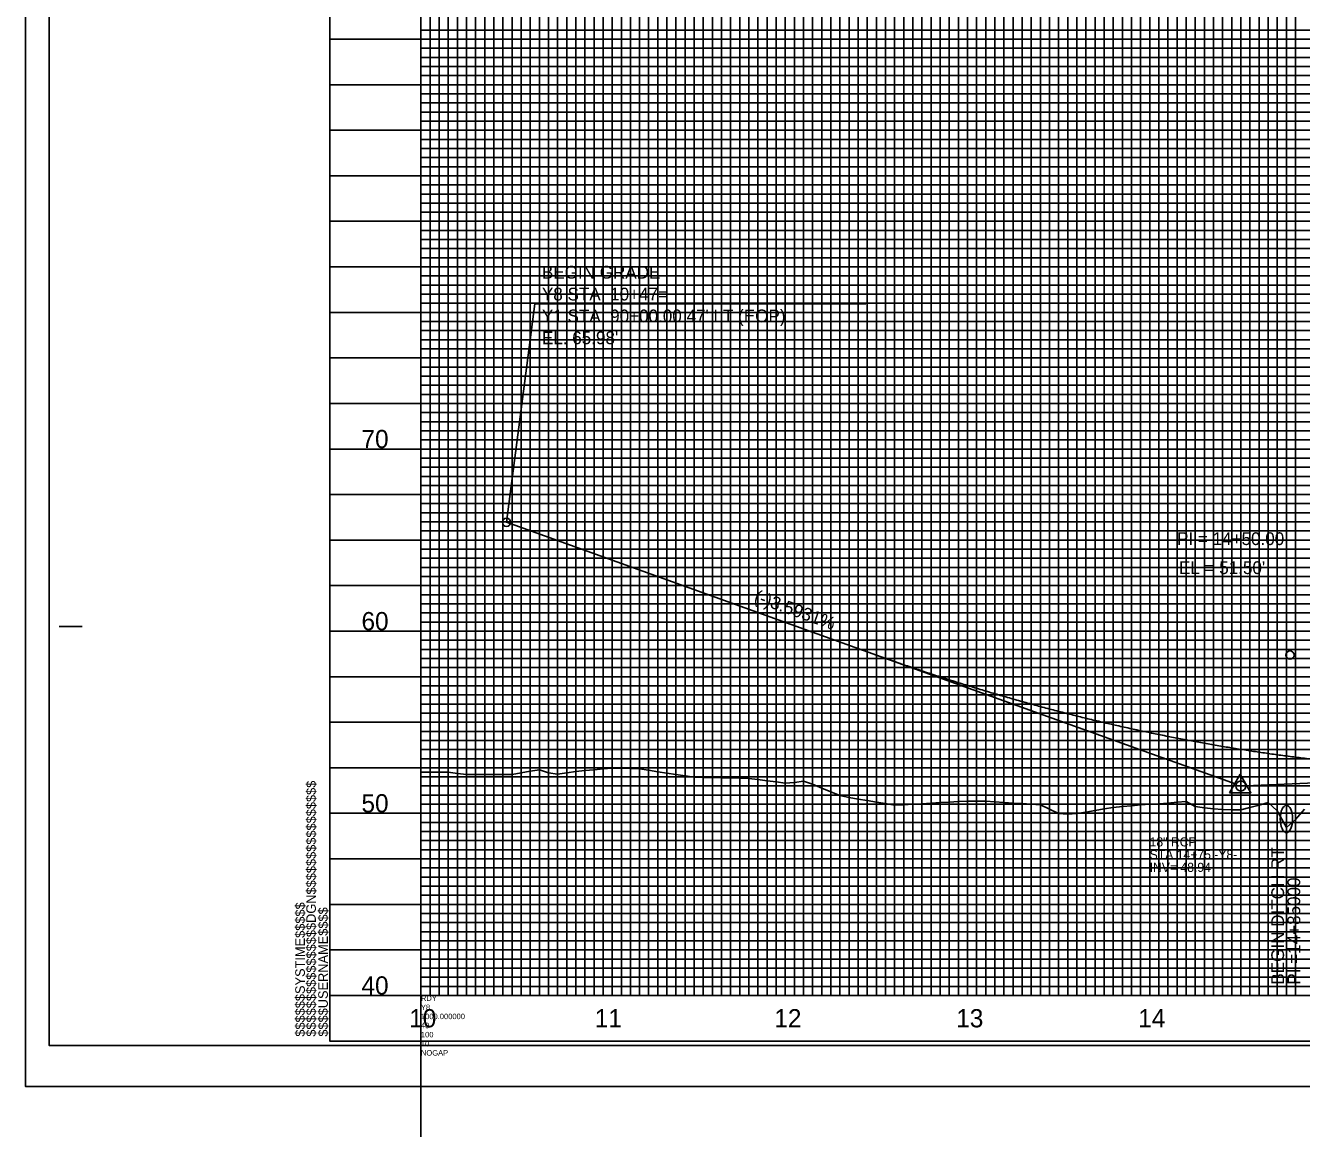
# Model space of a CAD drawing. Extents: x 2345490 to 2445302, y 465165 to 573888.
# Drawn here: x 2381550 to 2382250, y 540951 to 541557 of the extents above; entities that cross this region are included whole.
import ezdxf

# ---------------------------------------------------------------- set-up
doc = ezdxf.new("R2010")
doc.units = 0
for name, color, linetype in [('Old_Level_1', 7, 'Continuous'), ('Old_Level_18', 7, 'Continuous'), ('Old_Level_2', 7, 'Continuous'), ('Old_Level_3', 7, 'Continuous'), ('Old_Level_40', 7, 'Continuous'), ('Old_Level_41', 7, 'Continuous'), ('Old_Level_42', 7, 'Continuous'), ('Old_Level_43', 7, 'Continuous'), ('Old_Level_50', 7, 'Continuous'), ('Old_Level_51', 7, 'Continuous'), ('Old_Level_52', 7, 'Continuous'), ('Old_Level_57', 7, 'Continuous'), ('Old_Level_62', 7, 'Continuous'), ('Old_Level_63', 7, 'Continuous')]:
    doc.layers.add(name, color=color, linetype=linetype)

msp = doc.modelspace()

# ---------------------------------------------------------------- linework, layer by layer
at = {"layer": 'Old_Level_1'}
msp.add_lwpolyline([(2381766.7988, 541147.09971), (2381771.7988, 541147.12776), (2381776.7988, 541147.15582), (2381781.7988, 541147.05916), (2381786.7988, 541146.43962), (2381791.7988, 541145.82008), (2381796.7988, 541145.76026), (2381801.7988, 541145.74909), (2381806.7988, 541145.74888), (2381811.7988, 541145.74867), (2381816.7988, 541145.7564), (2381821.7988, 541146.73855), (2381826.7988, 541147.7207), (2381831.7988, 541148.43408), (2381836.7988, 541146.68221), (2381841.7988, 541146.06477), (2381846.7988, 541146.74494), (2381851.7988, 541147.4251), (2381856.7988, 541147.93955), (2381861.7988, 541148.40116), (2381866.7988, 541148.86278), (2381871.7988, 541149.32439), (2381876.7988, 541149.33774), (2381881.7988, 541149.10718), (2381886.7988, 541148.86378), (2381891.7988, 541148.10168), (2381896.7988, 541147.3368), (2381901.7988, 541146.57024), (2381906.7988, 541145.80368), (2381911.7988, 541145.03712), (2381916.7988, 541144.27056), (2381921.7988, 541144.11186), (2381926.7988, 541144.08827), (2381931.7988, 541144.06468), (2381936.7988, 541143.94721), (2381941.7988, 541143.75553), (2381946.7988, 541143.56386), (2381951.7988, 541142.98135), (2381956.7988, 541142.36738), (2381961.7988, 541141.75342), (2381966.7988, 541141.13946), (2381971.7988, 541141.35941), (2381976.7988, 541142.11703), (2381981.7988, 541140.57211), (2381986.7988, 541138.39722), (2381991.7988, 541136.22234), (2381996.7988, 541134.34371), (2382001.7988, 541133.10955), (2382006.7988, 541132.33448), (2382011.7988, 541131.49481), (2382016.7988, 541130.65514), (2382021.7988, 541129.81547), (2382026.7988, 541128.97579), (2382031.7988, 541129.09023), (2382036.7988, 541129.54908), (2382041.7988, 541129.71504), (2382046.7988, 541130.03575), (2382051.7988, 541130.36166), (2382056.7988, 541130.68756), (2382061.7988, 541131.01346), (2382066.7988, 541131.10142), (2382071.7988, 541131.13462), (2382076.7988, 541131.09854), (2382081.7988, 541130.77957), (2382086.7988, 541130.4606), (2382091.7988, 541130.14163), (2382096.7988, 541129.82266), (2382101.7988, 541129.50369), (2382106.7988, 541129.18472), (2382111.7988, 541126.85885), (2382116.7988, 541124.48942), (2382121.7988, 541124.04457), (2382126.7988, 541124.36619), (2382131.7988, 541125.21063), (2382136.7988, 541126.05507), (2382141.7988, 541126.89951), (2382146.7988, 541127.74395), (2382151.7988, 541128.24364), (2382156.7988, 541128.66871), (2382161.7988, 541129.09378), (2382166.7988, 541129.47018), (2382171.7988, 541129.6202), (2382176.7988, 541130.1072), (2382181.7988, 541130.5942), (2382186.7988, 541131.0812), (2382191.7988, 541128.21562), (2382196.7988, 541127.45313), (2382201.7988, 541126.99681), (2382206.7988, 541126.53496), (2382211.7988, 541126.42119), (2382216.7988, 541126.39276), (2382221.7988, 541127.67189), (2382226.7988, 541129.02918), (2382231.7988, 541130.39059), (2382236.7988, 541125.79404), (2382241.7988, 541116.78759), (2382246.7988, 541121.15048), (2382251.7988, 541126.74425)], dxfattribs=at)
at = {"layer": 'Old_Level_18'}
msp.add_line((2381716.79875, 540999.5045), (2381716.79875, 540999.5045), dxfattribs=at)
msp.add_line((2381716.79875, 540999.5045), (2381716.79875, 540999.5045), dxfattribs=at)
msp.add_lwpolyline([(2383216.79875, 542049.5045), (2381716.79875, 542049.5045), (2381716.79875, 540999.5045), (2383216.79875, 540999.5045)], close=True, dxfattribs=at)
at = {"layer": 'Old_Level_2'}
for p, q in [((2381829.2685, 541404.188), (2381813.799, 541284.3045)), ((2382010.9785, 541404.188), (2381829.2685, 541404.188)), ((2381813.7988, 541284.30461), (2382016.7988, 541211.3656)), ((2382016.7988, 541211.3656), (2382214.21079, 541140.43439)), ((2382416.7988, 541148.07593), (2382219.54628, 541139.62225))]:
    msp.add_line(p, q, dxfattribs=at)
msp.add_lwpolyline([(2382210.62729, 541135.81562), (2382222.36979, 541135.81562), (2382216.49879, 541145.94137)], close=True, dxfattribs=at)
for centre, radius in [((2381813.7988, 541284.30461), 2.25), ((2382243.7988, 541211.3656), 2.25), ((2382216.7988, 541139.5045), 2.75)]:
    msp.add_circle(centre, radius, dxfattribs=at)
msp.add_spline([(2382016.7988, 541211.3656), (2382024.7988, 541208.52332), (2382032.7988, 541205.7454), (2382040.7988, 541203.03182), (2382048.7988, 541200.38259), (2382056.7988, 541197.7977), (2382064.7988, 541195.27716), (2382072.7988, 541192.82097), (2382080.7988, 541190.42912), (2382088.7988, 541188.10162), (2382096.7988, 541185.83846), (2382104.7988, 541183.63965), (2382112.7988, 541181.50518), (2382120.7988, 541179.43506), (2382128.7988, 541177.42929), (2382136.7988, 541175.48787), (2382144.7988, 541173.61078), (2382152.7988, 541171.79805), (2382160.7988, 541170.04966), (2382168.7988, 541168.36562), (2382176.7988, 541166.74592), (2382184.7988, 541165.19057), (2382192.7988, 541163.69957), (2382200.7988, 541162.27291), (2382208.7988, 541160.9106), (2382216.7988, 541159.61263), (2382224.7988, 541158.37901), (2382232.7988, 541157.20974), (2382240.7988, 541156.10481), (2382248.7988, 541155.06423), (2382256.7988, 541154.08799), (2382264.7988, 541153.1761), (2382272.7988, 541152.32856), (2382280.7988, 541151.54536), (2382288.7988, 541150.8265), (2382296.7988, 541150.172), (2382304.7988, 541149.58184), (2382312.7988, 541149.05602), (2382320.7988, 541148.59456), (2382328.7988, 541148.19743), (2382336.7988, 541147.86466), (2382344.7988, 541147.59623), (2382352.7988, 541147.39214), (2382360.7988, 541147.25241), (2382368.7988, 541147.17701), (2382376.7988, 541147.16597), (2382384.7988, 541147.21927), (2382392.7988, 541147.33691), (2382400.7988, 541147.51891), (2382408.7988, 541147.76524), (2382416.7988, 541148.07593)], degree=3, dxfattribs=at)
at = {"layer": 'Old_Level_3'}
msp.add_ellipse((2382241.79902, 541121.4045), major_axis=(0, -7.5), ratio=0.448411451, dxfattribs=at)
at = {"layer": 'Old_Level_40'}
msp.add_line((2381716.79875, 540999.5045), (2381716.79875, 540999.5045), dxfattribs=at)
msp.add_line((2381716.79875, 540999.5045), (2381716.79875, 540999.5045), dxfattribs=at)
msp.add_line((2381716.79875, 540999.5045), (2381716.79875, 540999.5045), dxfattribs=at)
msp.add_line((2381716.79875, 540999.5045), (2381716.79875, 540999.5045), dxfattribs=at)
at = {"layer": 'Old_Level_41'}
for p, q in [((2381568.29875, 541227.0045), (2381580.79875, 541227.0045)), ((2383216.79875, 541024.5045), (2381716.79875, 541024.5045))]:
    msp.add_line(p, q, dxfattribs=at)
for points in [[(2381716.79875, 542049.5045), (2381766.79875, 542049.5045), (2381766.79875, 541024.5045), (2381816.79875, 541024.5045), (2381816.79875, 542049.5045), (2381866.79875, 542049.5045), (2381866.79875, 541024.5045), (2381916.79875, 541024.5045), (2381916.79875, 542049.5045), (2381966.79875, 542049.5045), (2381966.79875, 541024.5045), (2382016.79875, 541024.5045), (2382016.79875, 542049.5045), (2382066.79875, 542049.5045), (2382066.79875, 541024.5045), (2382116.79875, 541024.5045), (2382116.79875, 542049.5045), (2382166.79875, 542049.5045), (2382166.79875, 541024.5045), (2382216.79875, 541024.5045), (2382216.79875, 542049.5045), (2382266.79875, 542049.5045)], [(2381791.79875, 541024.5045), (2381791.79875, 542049.5045), (2381841.79875, 542049.5045), (2381841.79875, 541024.5045), (2381891.79875, 541024.5045), (2381891.79875, 542049.5045), (2381941.79875, 542049.5045), (2381941.79875, 541024.5045), (2381991.79875, 541024.5045), (2381991.79875, 542049.5045), (2382041.79875, 542049.5045), (2382041.79875, 541024.5045), (2382091.79875, 541024.5045), (2382091.79875, 542049.5045), (2382141.79875, 542049.5045), (2382141.79875, 541024.5045), (2382191.79875, 541024.5045), (2382191.79875, 542049.5045), (2382241.79875, 542049.5045), (2382241.79875, 541024.5045), (2382291.79875, 541024.5045)], [(2383216.79875, 541549.5045), (2381716.79875, 541549.5045), (2381716.79875, 541499.5045), (2383216.79875, 541499.5045)], [(2383216.79875, 541449.5045), (2381716.79875, 541449.5045), (2381716.79875, 541399.5045), (2383216.79875, 541399.5045)], [(2383216.79875, 541374.5045), (2381716.79875, 541374.5045), (2381716.79875, 541424.5045), (2383216.79875, 541424.5045)], [(2383216.79875, 541349.5045), (2381716.79875, 541349.5045), (2381716.79875, 541299.5045), (2383216.79875, 541299.5045)], [(2383216.79875, 541274.5045), (2381716.79875, 541274.5045), (2381716.79875, 541324.5045), (2383216.79875, 541324.5045)], [(2383216.79875, 541249.5045), (2381716.79875, 541249.5045), (2381716.79875, 541199.5045), (2383216.79875, 541199.5045)], [(2383216.79875, 541149.5045), (2381716.79875, 541149.5045), (2381716.79875, 541099.5045), (2383216.79875, 541099.5045)], [(2383216.79875, 541074.5045), (2381716.79875, 541074.5045), (2381716.79875, 541124.5045), (2383216.79875, 541124.5045)], [(2383216.79875, 541049.5045), (2381716.79875, 541049.5045)], [(2381754.29875, 540999.5045), (2381754.29875, 540999.5045)]]:
    msp.add_lwpolyline(points, dxfattribs=at)
at = {"layer": 'Old_Level_42'}
for points in [[(2383216.79875, 541474.5045), (2381716.79875, 541474.5045), (2381716.79875, 541524.5045), (2383216.79875, 541524.5045)], [(2383216.79875, 541174.5045), (2381716.79875, 541174.5045), (2381716.79875, 541224.5045), (2383216.79875, 541224.5045)]]:
    msp.add_lwpolyline(points, dxfattribs=at)
at = {"layer": 'Old_Level_43'}
for points in [[(2381771.79875, 542049.5045), (2381771.79875, 541024.5045), (2381776.79875, 541024.5045), (2381776.79875, 542049.5045)], [(2381781.79875, 542049.5045), (2381781.79875, 541024.5045), (2381786.79875, 541024.5045), (2381786.79875, 542049.5045)], [(2381796.79875, 542049.5045), (2381796.79875, 541024.5045), (2381801.79875, 541024.5045), (2381801.79875, 542049.5045)], [(2381806.79875, 542049.5045), (2381806.79875, 541024.5045), (2381811.79875, 541024.5045), (2381811.79875, 542049.5045)], [(2381821.79875, 542049.5045), (2381821.79875, 541024.5045), (2381826.79875, 541024.5045), (2381826.79875, 542049.5045)], [(2381831.79875, 542049.5045), (2381831.79875, 541024.5045), (2381836.79875, 541024.5045), (2381836.79875, 542049.5045)], [(2381846.79875, 542049.5045), (2381846.79875, 541024.5045), (2381851.79875, 541024.5045), (2381851.79875, 542049.5045)], [(2381856.79875, 542049.5045), (2381856.79875, 541024.5045), (2381861.79875, 541024.5045), (2381861.79875, 542049.5045)], [(2381871.79875, 542049.5045), (2381871.79875, 541024.5045), (2381876.79875, 541024.5045), (2381876.79875, 542049.5045)], [(2381881.79875, 542049.5045), (2381881.79875, 541024.5045), (2381886.79875, 541024.5045), (2381886.79875, 542049.5045)], [(2381896.79875, 542049.5045), (2381896.79875, 541024.5045), (2381901.79875, 541024.5045), (2381901.79875, 542049.5045)], [(2381906.79875, 542049.5045), (2381906.79875, 541024.5045), (2381911.79875, 541024.5045), (2381911.79875, 542049.5045)], [(2381921.79875, 542049.5045), (2381921.79875, 541024.5045), (2381926.79875, 541024.5045), (2381926.79875, 542049.5045)], [(2381931.79875, 541024.5045), (2381936.79875, 541024.5045), (2381936.79875, 542049.5045)], [(2381931.79875, 542049.5045), (2381931.79875, 541024.5045)], [(2381946.79875, 542049.5045), (2381946.79875, 541024.5045), (2381951.79875, 541024.5045), (2381951.79875, 542049.5045)], [(2381956.79875, 542049.5045), (2381956.79875, 541024.5045), (2381961.79875, 541024.5045), (2381961.79875, 542049.5045)], [(2381971.79875, 542049.5045), (2381971.79875, 541024.5045), (2381976.79875, 541024.5045), (2381976.79875, 542049.5045)], [(2381981.79875, 542049.5045), (2381981.79875, 541024.5045), (2381986.79875, 541024.5045), (2381986.79875, 542049.5045)], [(2381996.79875, 542049.5045), (2381996.79875, 541024.5045), (2382001.79875, 541024.5045), (2382001.79875, 542049.5045)], [(2382006.79875, 542049.5045), (2382006.79875, 541024.5045), (2382011.79875, 541024.5045), (2382011.79875, 542049.5045)], [(2382021.79875, 542049.5045), (2382021.79875, 541024.5045), (2382026.79875, 541024.5045), (2382026.79875, 542049.5045)], [(2382031.79875, 542049.5045), (2382031.79875, 541024.5045), (2382036.79875, 541024.5045), (2382036.79875, 542049.5045)], [(2382046.79875, 542049.5045), (2382046.79875, 541024.5045), (2382051.79875, 541024.5045), (2382051.79875, 542049.5045)], [(2382056.79875, 542049.5045), (2382056.79875, 541024.5045), (2382061.79875, 541024.5045), (2382061.79875, 542049.5045)], [(2382071.79875, 542049.5045), (2382071.79875, 541024.5045), (2382076.79875, 541024.5045), (2382076.79875, 542049.5045)], [(2382081.79875, 542049.5045), (2382081.79875, 541024.5045), (2382086.79875, 541024.5045), (2382086.79875, 542049.5045)], [(2382096.79875, 542049.5045), (2382096.79875, 541024.5045), (2382111.79875, 541024.5045), (2382111.79875, 542049.5045)], [(2382101.79875, 542049.5045), (2382101.79875, 541024.5045), (2382106.79875, 541024.5045), (2382106.79875, 542049.5045)], [(2382101.79875, 542048.9045), (2382101.79875, 541024.5045), (2382106.79875, 541024.5045), (2382106.79875, 542048.9045)], [(2382121.79875, 542049.5045), (2382121.79875, 541024.5045), (2382126.79875, 541024.5045), (2382126.79875, 542049.5045)], [(2382131.79875, 542049.5045), (2382131.79875, 541024.5045), (2382136.79875, 541024.5045), (2382136.79875, 542049.5045)], [(2382146.79875, 542049.5045), (2382146.79875, 541024.5045), (2382151.79875, 541024.5045), (2382151.79875, 542049.5045)], [(2382156.79875, 542049.5045), (2382156.79875, 541024.5045), (2382161.79875, 541024.5045), (2382161.79875, 542049.5045)], [(2382171.79875, 542049.5045), (2382171.79875, 541024.5045), (2382176.79875, 541024.5045), (2382176.79875, 542049.5045)], [(2382181.79875, 542049.5045), (2382181.79875, 541024.5045), (2382186.79875, 541024.5045), (2382186.79875, 542049.5045)], [(2382196.79875, 542049.5045), (2382196.79875, 541024.5045), (2382201.79875, 541024.5045), (2382201.79875, 542049.5045)], [(2382206.79875, 542049.5045), (2382206.79875, 541024.5045), (2382211.79875, 541024.5045), (2382211.79875, 542049.5045)], [(2382221.79875, 542049.5045), (2382221.79875, 541024.5045), (2382226.79875, 541024.5045), (2382226.79875, 542049.5045)], [(2382231.79875, 542049.5045), (2382231.79875, 541024.5045), (2382236.79875, 541024.5045), (2382236.79875, 542049.5045)], [(2382246.79875, 542049.5045), (2382246.79875, 541024.5045)], [(2383166.79875, 541554.5045), (2381766.79875, 541554.5045), (2381766.79875, 541544.5045), (2383166.79875, 541544.5045)], [(2383166.79875, 541539.5045), (2381766.79875, 541539.5045), (2381766.79875, 541534.5045), (2383166.79875, 541534.5045)], [(2383166.79875, 541529.5045), (2381766.79875, 541529.5045)], [(2381766.79875, 541519.5045), (2383166.79875, 541519.5045)], [(2383166.79875, 541514.5045), (2381766.79875, 541514.5045), (2381766.79875, 541509.5045), (2383166.79875, 541509.5045)], [(2383166.79875, 541504.5045), (2381766.79875, 541504.5045), (2381766.79875, 541494.5045), (2383166.79875, 541494.5045)], [(2383166.79875, 541489.5045), (2381766.79875, 541489.5045), (2381766.79875, 541484.5045), (2383166.79875, 541484.5045)], [(2383166.79875, 541479.5045), (2381766.79875, 541479.5045), (2381766.79875, 541469.5045), (2383166.79875, 541469.5045)], [(2383166.79875, 541464.5045), (2381766.79875, 541464.5045), (2381766.79875, 541459.5045), (2383166.79875, 541459.5045)], [(2383166.79875, 541454.5045), (2381766.79875, 541454.5045), (2381766.79875, 541444.5045), (2383166.79875, 541444.5045)], [(2383166.79875, 541439.5045), (2381766.79875, 541439.5045), (2381766.79875, 541434.5045), (2383166.79875, 541434.5045)], [(2383166.79875, 541429.5045), (2381766.79875, 541429.5045), (2381766.79875, 541419.5045), (2383166.79875, 541419.5045)], [(2383166.79875, 541414.5045), (2381766.79875, 541414.5045), (2381766.79875, 541409.5045), (2383166.79875, 541409.5045)], [(2383166.79875, 541404.5045), (2381766.79875, 541404.5045), (2381766.79875, 541394.5045), (2383166.79875, 541394.5045)], [(2383166.79875, 541389.5045), (2381766.79875, 541389.5045), (2381766.79875, 541384.5045), (2383166.79875, 541384.5045)], [(2383166.79875, 541379.5045), (2381766.79875, 541379.5045), (2381766.79875, 541369.5045), (2383166.79875, 541369.5045)], [(2383166.79875, 541364.5045), (2381766.79875, 541364.5045), (2381766.79875, 541359.5045), (2383166.79875, 541359.5045)], [(2383166.79875, 541354.5045), (2381766.79875, 541354.5045), (2381766.79875, 541344.5045), (2383166.79875, 541344.5045)], [(2383166.79875, 541339.5045), (2381766.79875, 541339.5045), (2381766.79875, 541334.5045), (2383166.79875, 541334.5045)], [(2383166.79875, 541329.5045), (2381766.79875, 541329.5045), (2381766.79875, 541319.5045), (2383166.79875, 541319.5045)], [(2383166.79875, 541314.5045), (2381766.79875, 541314.5045), (2381766.79875, 541309.5045), (2383166.79875, 541309.5045)], [(2383166.79875, 541304.5045), (2381766.79875, 541304.5045), (2381766.79875, 541294.5045), (2383166.79875, 541294.5045)], [(2383166.79875, 541289.5045), (2381766.79875, 541289.5045), (2381766.79875, 541284.5045), (2383166.79875, 541284.5045)], [(2383166.79875, 541279.5045), (2381766.79875, 541279.5045), (2381766.79875, 541269.5045), (2383166.79875, 541269.5045)], [(2383166.79875, 541264.5045), (2381766.79875, 541264.5045), (2381766.79875, 541259.5045), (2383166.79875, 541259.5045)], [(2383166.79875, 541254.5045), (2381766.79875, 541254.5045), (2381766.79875, 541244.5045), (2383166.79875, 541244.5045)], [(2383166.79875, 541239.5045), (2381766.79875, 541239.5045), (2381766.79875, 541234.5045), (2383166.79875, 541234.5045)], [(2383166.79875, 541229.5045), (2381766.79875, 541229.5045)], [(2381766.79875, 541219.5045), (2383166.79875, 541219.5045)], [(2383166.79875, 541214.5045), (2381766.79875, 541214.5045), (2381766.79875, 541209.5045), (2383166.79875, 541209.5045)], [(2383166.79875, 541204.5045), (2381766.79875, 541204.5045)], [(2381766.79875, 541194.5045), (2383166.79875, 541194.5045)], [(2383166.79875, 541189.5045), (2381766.79875, 541189.5045), (2381766.79875, 541184.5045), (2383166.79875, 541184.5045)], [(2383166.79875, 541179.5045), (2381766.79875, 541179.5045), (2381766.79875, 541169.5045), (2383166.79875, 541169.5045)], [(2383166.79875, 541164.5045), (2381766.79875, 541164.5045), (2381766.79875, 541159.5045), (2383166.79875, 541159.5045)], [(2383166.79875, 541154.5045), (2381766.79875, 541154.5045), (2381766.79875, 541144.5045), (2383166.79875, 541144.5045)], [(2383166.79875, 541139.5045), (2381766.79875, 541139.5045), (2381766.79875, 541134.5045), (2383166.79875, 541134.5045)], [(2383166.79875, 541129.5045), (2381766.79875, 541129.5045), (2381766.79875, 541119.5045), (2383166.79875, 541119.5045)], [(2383166.79875, 541114.5045), (2381766.79875, 541114.5045), (2381766.79875, 541109.5045), (2383166.79875, 541109.5045)], [(2383166.79875, 541104.5045), (2381766.79875, 541104.5045), (2381766.79875, 541094.5045), (2383166.79875, 541094.5045)], [(2383166.79875, 541089.5045), (2381766.79875, 541089.5045), (2381766.79875, 541084.5045), (2383166.79875, 541084.5045)], [(2383166.79875, 541079.5045), (2381766.79875, 541079.5045), (2381766.79875, 541069.5045), (2383166.79875, 541069.5045)], [(2383166.79875, 541064.5045), (2381766.79875, 541064.5045), (2381766.79875, 541059.5045), (2383166.79875, 541059.5045)], [(2383166.79875, 541054.5045), (2381766.79875, 541054.5045), (2381766.79875, 541044.5045), (2383166.79875, 541044.5045)], [(2383166.79875, 541039.5045), (2381766.79875, 541039.5045), (2381766.79875, 541034.5045), (2383166.79875, 541034.5045)], [(2383166.79875, 541029.5045), (2381766.79875, 541029.5045)]]:
    msp.add_lwpolyline(points, dxfattribs=at)
at = {"layer": 'Old_Level_50'}
msp.add_line((2381549.79875, 540974.5045), (2381549.79875, 540974.5045), dxfattribs=at)
msp.add_lwpolyline([(2383229.29875, 542052.0545), (2381562.79875, 542052.0545), (2381562.79875, 540996.9545), (2383229.29875, 540996.9545)], close=True, dxfattribs=at)
at = {"layer": 'Old_Level_51'}
msp.add_lwpolyline([(2383233.79875, 542074.5045), (2381549.79875, 542074.5045), (2381549.79875, 540974.5045), (2383233.79875, 540974.5045)], close=True, dxfattribs=at)
at = {"layer": 'Old_Level_52'}
msp.add_line((2381562.79875, 540996.9545), (2381562.79875, 540996.9545), dxfattribs=at)
at = {"layer": 'Old_Level_57'}
for p, q in [((2381716.79925, 541374.50475), (2382666.79875, 541374.50475)), ((2381766.79875, 541024.50475), (2381766.79875, 541374.50475)), ((2381866.79875, 541024.50475), (2381866.79875, 541374.50475)), ((2381966.79875, 541024.50475), (2381966.79875, 541374.50475)), ((2382066.79875, 541024.50475), (2382066.79875, 541374.50475)), ((2382166.79875, 541024.50475), (2382166.79875, 541374.50475)), ((2382166.79875, 541024.60475), (2382166.79875, 541374.50475)), ((2381716.79925, 541324.50475), (2382666.79875, 541324.50475)), ((2381716.79925, 541274.50475), (2382666.79875, 541274.50475)), ((2381716.79925, 541224.50475), (2382666.79875, 541224.50475)), ((2381716.79925, 541174.50475), (2382666.79875, 541174.50475)), ((2381716.79925, 541124.50475), (2382666.79875, 541124.50475)), ((2381716.799, 541074.50475), (2382666.79875, 541074.50475)), ((2381716.79925, 541024.50475), (2382666.79875, 541024.50475))]:
    msp.add_line(p, q, dxfattribs=at)
at = {"layer": 'Old_Level_63'}
for q in [(2381766.79875, 543524.5045), (2382590.12, 541024.5045), (2381766.79875, 538524.5045)]:
    msp.add_line((2381766.79875, 541024.5045), q, dxfattribs=at)

# ---------------------------------------------------------------- texts
at = {"layer": 'Old_Level_2'}
for s, p in [('BEGIN GRADE', (2381833.21425, 541418.05725)), ('Y8 STA. 10+47=', (2381833.21425, 541406.057)), ("Y1 STA. 90+00.00 47' LT (EOP)", (2381833.21425, 541394.057)), ("EL. 65.98' ", (2381833.21425, 541382.057)), ('PI = 14+50.00', (2382181.7988, 541271.77285)), ("EL = 51.50'", (2382182.82086, 541255.8611))]:
    msp.add_text(s, height=7.0000005, dxfattribs=at).set_placement(p)
msp.add_text('(-)3.5931%', height=7, rotation=340.23635909, dxfattribs=at).set_placement((2381949.16006, 541240.72727))
at = {"layer": 'Old_Level_3'}
for s, height, p in [('18" RCP', 4.999999, (2382166.74274, 541106.33874)), ('STA 14+75 -Y8-', 4.9999995, (2382166.74274, 541099.33874)), ('INV= 48.94', 4.999999, (2382166.74274, 541092.33874))]:
    msp.add_text(s, height=height, dxfattribs=at).set_placement(p)
for s, p in [('BEGIN DITCH RT', (2382240.52011, 541030.44994)), ('PI =14+85000', (2382249.39402, 541030.44994))]:
    msp.add_text(s, height=7.0000005, rotation=90, dxfattribs=at).set_placement(p)
at = {"layer": 'Old_Level_41'}
for s, p in [('$$$$$$$$$$$$$$$$DGN$$$$$$$$$$$$$$$$', (2381709.14875, 541001.867)), ('$$$$$$SYSTIME$$$$$', (2381703.09875, 541001.867)), ('$$$$USERNAME$$$$', (2381715.72375, 541001.8795))]:
    msp.add_text(s, height=5.25, rotation=90, dxfattribs=at).set_placement(p)
at = {"layer": 'Old_Level_62'}
for s, p in [('70', (2381734.1855, 541325.0045)), ('60', (2381734.1855, 541225.0045)), ('50', (2381734.1855, 541125.0045)), ('40', (2381734.1855, 541025.0045)), ('10', (2381760.3825, 541007.0045)), ('11', (2381862.222, 541007.0045)), ('12', (2381960.77025, 541007.0045)), ('13', (2382060.605, 541007.0045)), ('14', (2382160.4475, 541007.0045))]:
    msp.add_text(s, height=10.000001, dxfattribs=at).set_placement(p)
at = {"layer": 'Old_Level_63'}
for s, p in [('Y8', (2381766.79875, 541016.5045)), ('RDY', (2381766.79875, 541021.5045)), ('1000.000000', (2381766.79875, 541011.5045)), ('40', (2381766.79875, 541006.5045)), ('100', (2381766.79875, 541001.5045)), ('10', (2381766.79875, 540996.5045)), ('NOGAP', (2381766.79875, 540991.5045))]:
    msp.add_text(s, height=3, dxfattribs=at).set_placement(p)

doc.saveas('drawing.dxf')
